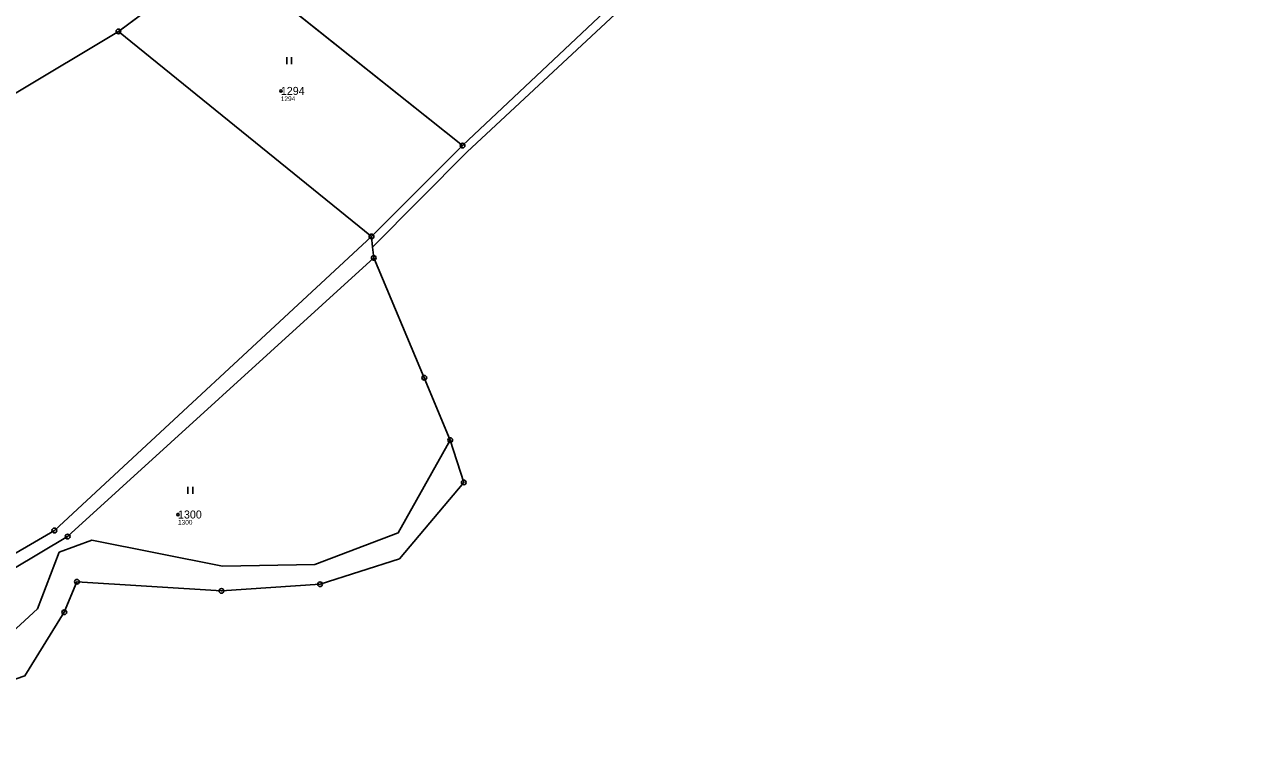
# Model space of a CAD drawing. Extents: x -658203 to -653176, y -1156738 to -1151709.
# Drawn here: x -653473.9 to -653213.6, y -1153694.9 to -1153538.6 of the extents above; entities that cross this region are included whole.
import ezdxf

# ---------------------------------------------------------------- set-up
doc = ezdxf.new("R2010")
doc.units = 0
for name, color, linetype in [('Vrstva 1', 7, 'Continuous'), ('Vrstva 2', 7, 'Continuous'), ('Vrstva 3', 7, 'Continuous'), ('Vrstva 50', 7, 'Continuous'), ('Vrstva 51', 7, 'Continuous'), ('Vrstva 53', 7, 'Continuous'), ('Vrstva 8', 7, 'Continuous')]:
    doc.layers.add(name, color=color, linetype=linetype)

msp = doc.modelspace()

# ---------------------------------------------------------------- linework, layer by layer
at = {"layer": 'Vrstva 1'}
for p, q in [((-653453.89, -1153540.12), (-653431.79, -1153523.72)), ((-653431.79, -1153523.72), (-653380.78, -1153564.39)), ((-653400.13, -1153583.69), (-653453.89, -1153540.12)), ((-653380.78, -1153564.39), (-653400.13, -1153583.69)), ((-653400.13, -1153583.69), (-653399.89, -1153585.98)), ((-653399.66, -1153588.27), (-653399.89, -1153585.98)), ((-653380.52, -1153635.99), (-653383.39, -1153626.99)), ((-653432.01, -1153659.04), (-653462.7, -1153657.1)), ((-653473.75, -1153677.11), (-653501.72, -1153686.76))]:
    msp.add_line(p, q, dxfattribs=at)
for points in [[(-653215.8, -1153422.61), (-653251.18, -1153453.54), (-653313.34, -1153500.73), (-653380.78, -1153564.39)], [(-653399.89, -1153585.98), (-653379.78, -1153565.69), (-653311.82, -1153502.4), (-653249.69, -1153455.04), (-653213.6, -1153423.17)], [(-653453.89, -1153540.12), (-653497.78, -1153566.46), (-653514.94, -1153571.33), (-653532.01, -1153576.15), (-653547.32, -1153577.12), (-653598.79, -1153576.39), (-653632.38, -1153571.72), (-653652.31, -1153570.55), (-653671.3, -1153575.1)], [(-653646.61, -1153654.87), (-653558.46, -1153678.03), (-653549.3, -1153677.09), (-653527.61, -1153669.84), (-653505.61, -1153668.41), (-653467.51, -1153646.21), (-653400.13, -1153583.69)], [(-653399.66, -1153588.27), (-653464.68, -1153647.5), (-653504.71, -1153671.39), (-653527.24, -1153672.8), (-653553.24, -1153682.53)], [(-653383.39, -1153626.99), (-653388.91, -1153613.73), (-653399.66, -1153588.27)], [(-653554.72, -1153694.89), (-653536.12, -1153682.01), (-653522.75, -1153679.36), (-653482.94, -1153673.72), (-653471.12, -1153662.85), (-653466.45, -1153650.83), (-653459.56, -1153648.27), (-653431.81, -1153653.78), (-653412.14, -1153653.41), (-653394.44, -1153646.73), (-653383.39, -1153626.99)], [(-653380.52, -1153635.99), (-653394.19, -1153652.26), (-653411.07, -1153657.64), (-653432.01, -1153659.04)], [(-653462.7, -1153657.1), (-653465.39, -1153663.6), (-653473.75, -1153677.11)]]:
    msp.add_lwpolyline(points, dxfattribs=at)
at = {"layer": 'Vrstva 3'}
for p, q in [((-653418.12, -1153547.1), (-653418.12, -1153545.6)), ((-653417.12, -1153547.1), (-653417.12, -1153545.6)), ((-653439.12, -1153638.42), (-653439.12, -1153636.92)), ((-653438.12, -1153638.42), (-653438.12, -1153636.92))]:
    msp.add_line(p, q, dxfattribs=at)
at = {"layer": 'Vrstva 50'}
for centre in [(-653419.39, -1153552.77), (-653441.24, -1153642.81)]:
    msp.add_circle(centre, 0.25, dxfattribs=at)
at = {"layer": 'Vrstva 51'}
for points in [[(-653380.78, -1153564.39), (-653313.34, -1153500.73), (-653251.18, -1153453.54), (-653215.8, -1153422.61), (-653227.53, -1153418.41), (-653262.01, -1153417.94), (-653299.03, -1153421.32), (-653313.04, -1153424.7), (-653345.56, -1153436.69), (-653360.33, -1153445.7), (-653404.65, -1153495.95), (-653426.25, -1153519.61), (-653431.79, -1153523.72)], [(-653380.78, -1153564.39), (-653400.13, -1153583.69), (-653399.89, -1153585.98), (-653379.78, -1153565.69), (-653311.82, -1153502.4), (-653249.69, -1153455.04), (-653213.6, -1153423.17), (-653215.8, -1153422.61), (-653251.18, -1153453.54), (-653313.34, -1153500.73)], [(-653453.89, -1153540.12), (-653400.13, -1153583.69), (-653380.78, -1153564.39), (-653431.79, -1153523.72)], [(-653671.3, -1153575.1), (-653646.61, -1153654.87), (-653558.46, -1153678.03), (-653549.3, -1153677.09), (-653527.61, -1153669.84), (-653505.61, -1153668.41), (-653467.51, -1153646.21), (-653400.13, -1153583.69), (-653453.89, -1153540.12), (-653497.78, -1153566.46), (-653514.94, -1153571.33), (-653532.01, -1153576.15), (-653547.32, -1153577.12), (-653598.79, -1153576.39), (-653632.38, -1153571.72), (-653652.31, -1153570.55)], [(-653399.89, -1153585.98), (-653400.13, -1153583.69), (-653467.51, -1153646.21), (-653505.61, -1153668.41), (-653527.61, -1153669.84), (-653549.3, -1153677.09), (-653558.46, -1153678.03), (-653646.61, -1153654.87), (-653645.57, -1153658.2), (-653553.24, -1153682.53), (-653527.24, -1153672.8), (-653504.71, -1153671.39), (-653464.68, -1153647.5), (-653399.66, -1153588.27)], [(-653553.24, -1153682.53), (-653554.72, -1153694.89), (-653536.12, -1153682.01), (-653522.75, -1153679.36), (-653482.94, -1153673.72), (-653471.12, -1153662.85), (-653466.45, -1153650.83), (-653459.56, -1153648.27), (-653431.81, -1153653.78), (-653412.14, -1153653.41), (-653394.44, -1153646.73), (-653383.39, -1153626.99), (-653388.91, -1153613.73), (-653399.66, -1153588.27), (-653464.68, -1153647.5), (-653504.71, -1153671.39), (-653527.24, -1153672.8)]]:
    msp.add_lwpolyline(points, close=True, dxfattribs=at)
for points in [[(-653497.78, -1153566.46), (-653453.89, -1153540.12), (-653431.79, -1153523.72)], [(-653501.72, -1153686.76), (-653473.75, -1153677.11), (-653465.39, -1153663.6), (-653462.7, -1153657.1), (-653432.01, -1153659.04), (-653411.07, -1153657.64), (-653394.19, -1153652.26), (-653380.52, -1153635.99), (-653383.39, -1153626.99), (-653394.44, -1153646.73), (-653412.14, -1153653.41), (-653431.81, -1153653.78), (-653459.56, -1153648.27), (-653466.45, -1153650.83), (-653471.12, -1153662.85), (-653482.94, -1153673.72)]]:
    msp.add_lwpolyline(points, dxfattribs=at)
at = {"layer": 'Vrstva 53'}
msp.add_lwpolyline([(-653501.72, -1153686.76), (-653473.75, -1153677.11), (-653465.39, -1153663.6), (-653462.7, -1153657.1), (-653432.01, -1153659.04), (-653411.07, -1153657.64), (-653394.19, -1153652.26), (-653380.52, -1153635.99), (-653383.39, -1153626.99), (-653388.91, -1153613.73), (-653399.66, -1153588.27), (-653399.89, -1153585.98), (-653379.78, -1153565.69), (-653311.82, -1153502.4)], dxfattribs=at)
at = {"layer": 'Vrstva 8'}
for centre, radius in [((-653453.89, -1153540.12), 0.5), ((-653453.89, -1153540.12), 0.0303), ((-653380.78, -1153564.39), 0.5), ((-653380.78, -1153564.39), 0.0303), ((-653400.13, -1153583.69), 0.5), ((-653400.13, -1153583.69), 0.0303), ((-653399.66, -1153588.27), 0.5), ((-653399.66, -1153588.27), 0.0303), ((-653388.91, -1153613.73), 0.5), ((-653388.91, -1153613.73), 0.0303), ((-653383.39, -1153626.99), 0.5), ((-653383.39, -1153626.99), 0.0303), ((-653380.52, -1153635.99), 0.5), ((-653380.52, -1153635.99), 0.0303), ((-653467.51, -1153646.21), 0.5), ((-653467.51, -1153646.21), 0.0303), ((-653464.68, -1153647.5), 0.5), ((-653464.68, -1153647.5), 0.0303), ((-653462.7, -1153657.1), 0.5), ((-653462.7, -1153657.1), 0.0303), ((-653432.01, -1153659.04), 0.5), ((-653432.01, -1153659.04), 0.0303), ((-653411.07, -1153657.64), 0.5), ((-653411.07, -1153657.64), 0.0303), ((-653465.39, -1153663.6), 0.5), ((-653465.39, -1153663.6), 0.0303)]:
    msp.add_circle(centre, radius, dxfattribs=at)

# ---------------------------------------------------------------- texts
at = {"layer": 'Vrstva 2'}
for s, p in [('1294', (-653419.39, -1153553.62)), ('1300', (-653441.24, -1153643.66))]:
    msp.add_text(s, height=1.7, dxfattribs=at).set_placement(p)
at = {"layer": 'Vrstva 50'}
for s, p in [('1294', (-653419.39, -1153554.93)), ('1300', (-653441.24, -1153644.97))]:
    msp.add_text(s, height=1, dxfattribs=at).set_placement(p)

doc.saveas('drawing.dxf')
